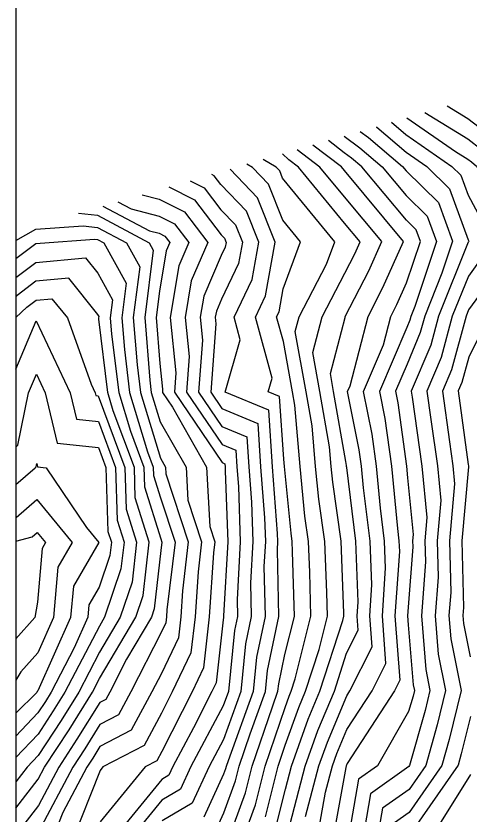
# Model space of a CAD drawing. Extents: x 42655 to 43811, y -141820 to -141156.
# Drawn here: x 42724.6 to 42761.9, y -141369.9 to -141304.2 of the extents above; entities that cross this region are included whole.
import ezdxf

# ---------------------------------------------------------------- set-up
doc = ezdxf.new("R2010")
doc.units = 0
for name, color, linetype in [('D-TTL', 7, 'Continuous'), ('ZE_HICN', 7, 'Continuous'), ('ZE_LWCN', 7, 'Continuous')]:
    doc.layers.add(name, color=color, linetype=linetype)

msp = doc.modelspace()

# ---------------------------------------------------------------- linework, layer by layer
at = {"layer": 'D-TTL'}
msp.add_lwpolyline([(42724.63, -141820.399), (43685.83, -141820.386), (43685.821, -141155.586), (42724.621, -141155.599), (42724.63, -141820.399)], dxfattribs=at)
at = {"layer": 'ZE_HICN'}
for points in [[(42755.546, -141312.964), (42756.742, -141313.979), (42760.524, -141316.597), (42761.253, -141317.31), (42761.853, -141318.952), (42763.894, -141322.744), (42762.999, -141324.107), (42761.884, -141325.625), (42760.559, -141328.922), (42759.635, -141332.327), (42758.467, -141335.094), (42758.782, -141337.432), (42759.33, -141341.253), (42759.61, -141344.111), (42759.31, -141347.416), (42759.383, -141350.409), (42759.146, -141353.579), (42759.407, -141356.754), (42760.008, -141359.738), (42759.31, -141362.577), (42758.369, -141365.908), (42756.993, -141367.881), (42754.807, -141369.431), (42754.355, -141372.09)], [(42748.473, -141370.123), (42749.565, -141365.949), (42750.266, -141363.983), (42751.869, -141360.166), (42752.124, -141359.775), (42753.951, -141356.148), (42753.759, -141353.604), (42753.932, -141351.053), (42753.805, -141347.441), (42753.255, -141343.056), (42753.087, -141341.282), (42752.898, -141339.922), (42751.936, -141335.125), (42752.137, -141334.655), (42753.62, -141328.954), (42754.839, -141326.573), (42756.533, -141322.778), (42751.668, -141316.941), (42751.419, -141316.639), (42749.069, -141314.843)], [(42742.069, -141372.147), (42743.532, -141368.161), (42744.076, -141365.975), (42745.738, -141361.072), (42746.199, -141359.802), (42746.26, -141359.177), (42746.765, -141356.771), (42747.553, -141353.633), (42747.41, -141348.301), (42747.378, -141347.471), (42747.281, -141346.79), (42746.744, -141341.312), (42746.69, -141340.696), (42746.339, -141335.547), (42745.392, -141335.155), (42745.72, -141334.016), (42744.337, -141328.997), (42745.181, -141327.242), (42745.961, -141322.827), (42744.522, -141319.176), (42742.255, -141316.821)], [(42733.003, -141319.507), (42734.119, -141320.097), (42736.421, -141320.696), (42737.689, -141321.332), (42738.857, -141322.86), (42738.03, -141324.79), (42737.326, -141329.03), (42737.797, -141333.596), (42737.673, -141335.191), (42741.603, -141340.98), (42741.822, -141341.07), (42741.84, -141341.334), (42741.863, -141341.646), (42742.067, -141347.496), (42741.718, -141353.593), (42741.719, -141353.66), (42741.708, -141353.715), (42741.664, -141354.158), (42741.102, -141359.116), (42740.761, -141359.827), (42739.247, -141362.811), (42737.542, -141366.005), (42737.216, -141366.711), (42736.636, -141367.054), (42732.434, -141372.192)], [(42724.624, -141325.744), (42726.262, -141324.502), (42730.339, -141324.122), (42731.354, -141325.381), (42732.578, -141327.583), (42732.393, -141329.053), (42732.501, -141330.414), (42733.081, -141335.213), (42734.05, -141338.4), (42735.153, -141341.366), (42735.203, -141342.965), (42736.544, -141347.252), (42736.633, -141347.521), (42736.549, -141348.226), (42736.009, -141353.006), (42735.778, -141353.688), (42733.722, -141357.171), (42732.348, -141359.867), (42732.019, -141360.476), (42731.519, -141360.738), (42729.643, -141363.753), (42728.14, -141366.049), (42726.47, -141369.203), (42725.272, -141370.766)], [(42724.624, -141342.786), (42726.214, -141341.407), (42726.281, -141341.335), (42726.339, -141341.049), (42726.405, -141341.328), (42727.123, -141341.403), (42730.434, -141346.318), (42731.435, -141347.546), (42729.347, -141351.141), (42729.127, -141353.719), (42726.426, -141359.768), (42726.372, -141359.829), (42726.335, -141359.895), (42724.624, -141361.614)]]:
    msp.add_lwpolyline(points, dxfattribs=at)
at = {"layer": 'ZE_LWCN'}
for points in [[(42758.3, -141312.164), (42761.832, -141314.332), (42762.976, -141315.205)], [(42763.809, -141314.185), (42761.824, -141312.671), (42760.132, -141311.632)], [(42756.815, -141312.595), (42760.824, -141315.37), (42761.839, -141315.993), (42762.142, -141316.224), (42762.555, -141316.587), (42763.844, -141318.993), (42765.859, -141322.735), (42764.095, -141325.422), (42761.897, -141328.414), (42761.695, -141328.917), (42760.491, -141333.354), (42759.759, -141335.088), (42760.323, -141339.281), (42760.605, -141341.247), (42760.749, -141342.718), (42760.323, -141347.411), (42760.427, -141351.662), (42760.284, -141353.574), (42760.442, -141355.489), (42761.296, -141359.732), (42760.303, -141363.769), (42759.701, -141365.902), (42757.002, -141369.771), (42755.8, -141370.623)], [(42754.282, -141313.33), (42754.338, -141313.371), (42756.749, -141315.419), (42758.464, -141316.606), (42760.334, -141318.435), (42761.87, -141322.642), (42761.93, -141322.753), (42761.904, -141322.793), (42761.871, -141322.837), (42759.424, -141328.927), (42758.779, -141331.301), (42757.176, -141335.1), (42757.241, -141335.583), (42758.055, -141341.259), (42758.47, -141345.504), (42758.296, -141347.421), (42758.339, -141349.156), (42758.008, -141353.585), (42758.372, -141358.019), (42758.72, -141359.744), (42758.316, -141361.385), (42757.037, -141365.914), (42756.984, -141365.99), (42753.813, -141368.239), (42753.157, -141372.095)], [(42751.646, -141314.096), (42751.654, -141314.102), (42752.953, -141315.064), (42754.789, -141316.623), (42756.765, -141318.994), (42758.494, -141320.685), (42759.254, -141322.765), (42757.48, -141328.122), (42757.152, -141328.938), (42757.068, -141329.247), (42756.816, -141329.846), (42754.558, -141335.113), (42755.006, -141337.344), (42755.551, -141341.271), (42756.035, -141346.393), (42756.166, -141347.43), (42756.196, -141348.285), (42755.836, -141353.595), (42756.235, -141358.889), (42755.798, -141359.758), (42751.895, -141365.743), (42751.84, -141365.872), (42751.817, -141365.939), (42751.78, -141366.08), (42750.678, -141372.107)], [(42752.964, -141313.713), (42753.646, -141314.218), (42756.469, -141316.616), (42756.756, -141316.96), (42759.414, -141319.56), (42760.582, -141322.759), (42759.709, -141325.397), (42758.288, -141328.933), (42757.924, -141330.274), (42756.83, -141332.867), (42755.87, -141335.106), (42756.06, -141336.056), (42756.783, -141341.265), (42756.873, -141342.223), (42757.331, -141346.898), (42757.283, -141347.425), (42757.294, -141347.903), (42756.923, -141352.873), (42756.874, -141353.59), (42756.93, -141354.323), (42757.338, -141359.284), (42757.432, -141359.75), (42757.323, -141360.193), (42756.963, -141361.467), (42754.399, -141365.927), (42752.82, -141367.047), (42751.96, -141372.101)], [(42749.393, -141372.113), (42750.126, -141368.102), (42750.691, -141365.944), (42751.053, -141364.928), (42751.882, -141362.955), (42753.961, -141359.766), (42755.093, -141357.519), (42754.798, -141353.599), (42755.064, -141349.669), (42754.985, -141347.436), (42754.645, -141344.725), (42754.319, -141341.276), (42753.952, -141338.633), (42753.247, -141335.119), (42754.887, -141331.293), (42755.497, -141328.946), (42755.999, -141327.965), (42756.799, -141326.174), (42757.925, -141322.772), (42757.574, -141321.81), (42756.775, -141321.028), (42753.11, -141316.631), (42752.261, -141315.91), (42751.661, -141315.465), (42750.358, -141314.469)], [(42746.836, -141372.082), (42748.44, -141365.954), (42749.479, -141363.039), (42750.847, -141359.781), (42751.852, -141356.677), (42752.809, -141354.778), (42752.721, -141353.609), (42752.8, -141352.437), (42752.624, -141347.447), (42751.864, -141341.388), (42751.855, -141341.288), (42751.844, -141341.211), (42751.779, -141340.886), (42750.78, -141335.13), (42750.513, -141333.638), (42751.724, -141329.034), (42751.742, -141328.963), (42753.679, -141325.181), (42754.748, -141322.786), (42751.678, -141319.103), (42749.652, -141316.647), (42747.781, -141315.217)], [(42745.18, -141370.138), (42746.218, -141365.965), (42746.8, -141364.25), (42747.905, -141361.15), (42748.475, -141359.792), (42749.583, -141356.371), (42750.274, -141353.621), (42750.222, -141351.674), (42750.055, -141347.459), (42749.565, -141343.997), (42749.301, -141341.3), (42749.008, -141337.962), (42748.518, -141335.141), (42747.63, -141330.18), (42747.945, -141328.981), (42750.198, -141324.631), (42750.88, -141322.804), (42746.582, -141317.562), (42746.342, -141316.951), (42746.065, -141316.664), (42744.971, -141316.033)], [(42746.004, -141371.126), (42746.816, -141367.861), (42747.314, -141365.96), (42748.692, -141362.094), (42749.661, -141359.786), (42751.544, -141353.973), (42751.634, -141353.614), (42751.627, -141353.36), (42751.394, -141347.453), (42750.707, -141342.601), (42750.579, -141341.294), (42750.437, -141339.676), (42749.649, -141335.135), (42749.071, -141331.909), (42749.844, -141328.972), (42751.707, -141325.374), (42752.519, -141323.789), (42752.962, -141322.795), (42751.688, -141321.265), (42747.885, -141316.656), (42747.084, -141316.043), (42746.584, -141315.565)], [(42743.258, -141372.141), (42744.356, -141369.149), (42745.147, -141365.97), (42746.785, -141361.138), (42747.117, -141360.206), (42747.289, -141359.797), (42747.622, -141358.768), (42748.913, -141353.627), (42748.816, -141349.987), (42748.717, -141347.465), (42748.423, -141345.394), (42748.022, -141341.306), (42747.579, -141336.247), (42747.388, -141335.146), (42746.645, -141330.998), (42746.092, -141328.989), (42746.291, -141328.574), (42746.625, -141326.685), (42748.069, -141322.817), (42746.598, -141321.024), (42745.432, -141318.064), (42744.093, -141316.673), (42743.649, -141316.417)], [(42741.049, -141371.309), (42741.737, -141369.817), (42742.708, -141367.172), (42743.005, -141365.98), (42743.911, -141363.306), (42745.181, -141359.807), (42745.349, -141358.085), (42746.282, -141353.639), (42746.156, -141348.166), (42746.195, -141347.477), (42746.172, -141346.815), (42745.753, -141341.316), (42745.435, -141336.652), (42741.859, -141335.172), (42743.096, -141330.868), (42742.583, -141329.006), (42744.072, -141325.911), (42744.615, -141322.834), (42743.612, -141320.289), (42741.497, -141318.092), (42740.938, -141317.361), (42740.74, -141317.261)], [(42738.972, -141317.774), (42740.126, -141318.354), (42741.506, -141320.16), (42742.702, -141321.401), (42743.269, -141322.84), (42742.962, -141324.579), (42741.541, -141327.533), (42741.124, -141328.503), (42741.04, -141329.013), (42741.096, -141329.562), (42740.66, -141335.177), (42741.582, -141336.536), (42744.532, -141337.756), (42744.775, -141341.321), (42745.095, -141345.523), (42745.163, -141347.482), (42745.046, -141349.523), (42745.142, -141353.644), (42744.439, -141356.992), (42744.164, -141359.812), (42742.085, -141365.539), (42741.934, -141365.985), (42741.884, -141366.183), (42741.722, -141366.624), (42740.091, -141370.159)], [(42737.203, -141318.288), (42739.314, -141319.347), (42741.516, -141322.228), (42741.792, -141322.514), (42741.923, -141322.846), (42741.852, -141323.247), (42741.524, -141323.929), (42740.093, -141327.265), (42739.802, -141329.019), (42739.997, -141330.907), (42739.664, -141335.182), (42741.589, -141338.017), (42743.629, -141338.861), (42743.797, -141341.325), (42744.018, -141344.23), (42744.131, -141347.486), (42743.937, -141350.88), (42744.001, -141353.65), (42743.529, -141355.9), (42743.146, -141359.816), (42741.709, -141363.775), (42740.526, -141365.991), (42739.132, -141369.01), (42736.652, -141370.477)], [(42735.005, -141318.926), (42736.414, -141319.292), (42738.502, -141320.34), (42740.423, -141322.853), (42739.061, -141326.028), (42738.564, -141329.024), (42738.897, -141332.251), (42738.669, -141335.187), (42741.596, -141339.499), (42742.725, -141339.966), (42742.818, -141341.33), (42742.941, -141342.938), (42743.099, -141347.491), (42742.827, -141352.236), (42742.86, -141353.655), (42742.618, -141354.808), (42742.128, -141359.821), (42741.696, -141361.011), (42739.034, -141365.998), (42738.174, -141367.86), (42736.644, -141368.765), (42733.848, -141372.185)], [(42731.784, -141319.861), (42735.61, -141321.887), (42736.427, -141322.1), (42736.877, -141322.325), (42737.292, -141322.868), (42736.998, -141323.552), (42736.449, -141326.859), (42736.176, -141329.035), (42736.477, -141332.807), (42736.697, -141334.941), (42736.677, -141335.196), (42737.511, -141336.424), (42740.32, -141341.342), (42740.585, -141346.24), (42741, -141347.501), (42740.892, -141348.404), (42740.546, -141353.666), (42740.068, -141357.876), (42739.131, -141359.835), (42736.626, -141364.771), (42736.222, -141365.518), (42735.272, -141366.016), (42731.564, -141370.549)], [(42729.782, -141320.442), (42731.332, -141320.621), (42735.589, -141322.876), (42735.928, -141323.486), (42735.23, -141329.04), (42735.641, -141334.18), (42735.764, -141335.2), (42736.499, -141337.62), (42738.63, -141341.349), (42738.777, -141344.071), (42739.908, -141347.506), (42739.615, -141349.966), (42739.371, -141353.671), (42739.034, -141356.636), (42737.5, -141359.843), (42736.611, -141361.594), (42735.171, -141364.257), (42731.787, -141366.032), (42731.545, -141366.329), (42729.215, -141372.207), (42727.704, -141373.683), (42726.495, -141374.464), (42724.624, -141376.099)], [(42724.624, -141322.701), (42726.249, -141321.769), (42730.17, -141321.488), (42731.337, -141321.623), (42733.718, -141322.884), (42734.811, -141324.852), (42734.284, -141329.044), (42734.594, -141332.924), (42734.87, -141335.204), (42736.513, -141340.611), (42736.939, -141341.357), (42736.969, -141341.902), (42738.816, -141347.511), (42738.337, -141351.528), (42738.196, -141353.677), (42738.001, -141355.396), (42736.596, -141358.331), (42735.821, -141359.85), (42734.12, -141362.997), (42731.536, -141364.352), (42730.94, -141365.309), (42730.463, -141366.038), (42728.488, -141369.769), (42727.519, -141372.214)], [(42724.624, -141324.186), (42726.255, -141322.95), (42726.606, -141322.917), (42731.093, -141322.596), (42731.341, -141322.625), (42731.848, -141322.893), (42733.694, -141326.217), (42733.339, -141329.049), (42733.548, -141331.669), (42733.975, -141335.208), (42735.46, -141340.091), (42735.932, -141341.362), (42735.954, -141342.048), (42736.529, -141343.885), (42737.725, -141347.516), (42737.06, -141353.091), (42737.021, -141353.682), (42736.967, -141354.156), (42736.58, -141354.964), (42734.085, -141359.859), (42733.07, -141361.736), (42731.527, -141362.545), (42730.292, -141364.531), (42729.301, -141366.043), (42726.48, -141371.373)], [(42724.624, -141369.428), (42726.46, -141367.033), (42726.978, -141366.054), (42728.995, -141362.975), (42730.924, -141359.873), (42731.51, -141358.75), (42734.493, -141353.694), (42735.097, -141351.912), (42735.592, -141347.526), (42734.452, -141343.883), (42734.374, -141341.369), (42732.64, -141336.709), (42732.187, -141335.217), (42731.455, -141329.158), (42731.447, -141329.057), (42731.461, -141328.949), (42731.37, -141328.785), (42728.964, -141325.803), (42726.269, -141326.055), (42724.732, -141327.22), (42724.624, -141327.323)], [(42724.624, -141329.037), (42725.527, -141328.174), (42726.277, -141327.607), (42727.589, -141327.484), (42728.868, -141329.069), (42730.826, -141334.532), (42731.153, -141335.221), (42731.208, -141335.455), (42731.401, -141335.475), (42733.595, -141341.373), (42733.702, -141344.801), (42734.556, -141347.531), (42734.185, -141350.817), (42733.208, -141353.7), (42731.5, -141356.595), (42729.788, -141359.879), (42728.346, -141362.197), (42726.451, -141365.091), (42725.532, -141366.061), (42724.624, -141367.245)], [(42763.596, -141328.908), (42761.915, -141332.285), (42761.346, -141334.38), (42761.05, -141335.082), (42761.864, -141341.13), (42761.88, -141341.241), (42761.889, -141341.324), (42761.337, -141347.406), (42761.471, -141352.914), (42761.422, -141353.569), (42761.476, -141354.224), (42762.03, -141356.975)], [(42724.624, -141333.275), (42726.284, -141329.302), (42729.093, -141335.231), (42729.607, -141337.413), (42731.411, -141337.6), (42732.816, -141341.376), (42732.951, -141345.719), (42733.52, -141347.536), (42733.272, -141349.723), (42731.923, -141353.706), (42731.489, -141354.441), (42728.653, -141359.884), (42727.698, -141361.419), (42726.443, -141363.335), (42724.624, -141365.254)], [(42724.624, -141339.715), (42724.785, -141339.54), (42725.66, -141335.247), (42726.305, -141333.703), (42727.033, -141335.241), (42728.006, -141339.371), (42731.421, -141339.725), (42732.037, -141341.38), (42732.201, -141346.637), (42732.483, -141347.541), (42732.36, -141348.629), (42731.475, -141351.243), (42730.635, -141352.687), (42730.548, -141353.712), (42729.425, -141356.228), (42727.517, -141359.889), (42727.049, -141360.641), (42726.435, -141361.58), (42724.624, -141363.49)], [(42724.624, -141345.501), (42724.642, -141345.496), (42726.353, -141344.013), (42729.242, -141347.556), (42728.058, -141349.595), (42727.706, -141353.726), (42726.412, -141356.624), (42725.015, -141358.201), (42724.624, -141358.886)], [(42724.624, -141347.435), (42725.961, -141347.079), (42726.365, -141346.728), (42727.049, -141347.566), (42726.769, -141348.048), (42726.392, -141352.468), (42726.173, -141353.733), (42724.624, -141355.482)], [(42762.053, -141361.885), (42761.297, -141364.961), (42761.033, -141365.896), (42757.01, -141371.661)], [(42758.716, -141372.069), (42762.075, -141366.657)]]:
    msp.add_lwpolyline(points, dxfattribs=at)

doc.saveas('drawing.dxf')
